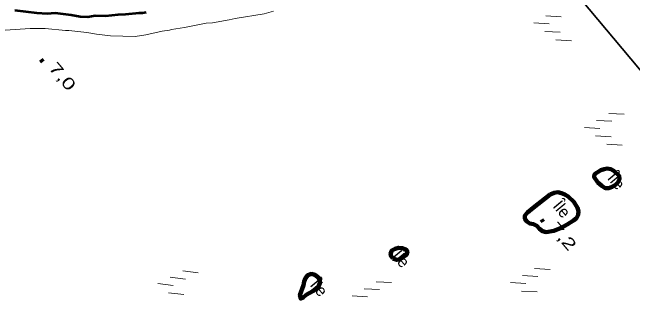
# Model space of a CAD drawing. Extents: x 386081 to 389416, y 5130568 to 5134082.
# Drawn here: x 388302.6 to 388462.7, y 5132704.2 to 5132777.8 of the extents above; entities that cross this region are included whole.
import ezdxf

# ---------------------------------------------------------------- set-up
doc = ezdxf.new("R2010")
doc.units = 0
doc.header["$LTSCALE"] = 1.2
doc.linetypes.add('DASH_DOUBLE_DOT', pattern=[9.2, 5, -1.2, 0.3, -1.2, 0.3, -1.2])
for name, color, linetype, lineweight in [('1', 7, 'Continuous', 53), ('2', 7, 'Continuous', 13), ('3', 7, 'Continuous', 140), ('4', 7, 'DASH_DOUBLE_DOT', 53), ('6', 7, 'Continuous', 13), ('60', 7, 'Continuous', 13)]:
    doc.layers.add(name, color=color, linetype=linetype, lineweight=lineweight)
doc.layers.add('8', color=7, linetype='Continuous')

msp = doc.modelspace()

# ---------------------------------------------------------------- linework, layer by layer
at = {"layer": '1'}
msp.add_lwpolyline([(388303.23, 5132778.41), (388308.85, 5132777.73), (388311.56, 5132777.55), (388313.64, 5132777.66), (388317.71, 5132777.17), (388320.09, 5132776.71), (388322.01, 5132776.65), (388323.92, 5132777.02), (388326.61, 5132776.89), (388329.91, 5132777.26), (388331.8, 5132777.32), (388335.34, 5132777.68), (388336.2, 5132777.68), (388337.12, 5132777.87)], dxfattribs=at)
at = {"layer": '2'}
msp.add_lwpolyline([(388299.29, 5132773.11), (388307.19, 5132773.66), (388310.99, 5132773.66), (388316.25, 5132773.16), (388317.11, 5132773.16), (388321.76, 5132772.66), (388324.27, 5132772.23), (388327.88, 5132771.8), (388334.31, 5132771.61), (388337, 5132771.98), (388341.28, 5132772.96), (388343.11, 5132773.2), (388343.66, 5132773.39), (388347.02, 5132773.94), (388352.65, 5132775.04), (388354.23, 5132775.16), (388358.51, 5132775.89), (388360.1, 5132776.26), (388367.55, 5132777.48), (388369.99, 5132778.09)], dxfattribs=at)
at = {"layer": '3'}
for p, q in [((388309.91, 5132765.64), (388310.42, 5132765.03)), ((388439.17, 5132724.41), (388439.68, 5132723.8))]:
    msp.add_line(p, q, dxfattribs=at)
at = {"layer": '4', "linetype": 'Continuous', "lineweight": 90}
for points in [[(388454.76, 5132733.1), (388455.62, 5132732.48), (388456.59, 5132732.48), (388457.5, 5132732.79), (388458.29, 5132733.34), (388458.9, 5132733.96), (388459.38, 5132734.82), (388459.26, 5132735.68), (388457.92, 5132736.9), (388457.13, 5132737.33), (388456.21, 5132737.52), (388455.36, 5132737.39), (388454.57, 5132737.09), (388452.93, 5132736.04), (388452.81, 5132735.31), (388453.79, 5132733.96)], [(388441.46, 5132730.82), (388437.05, 5132727.42), (388435.56, 5132726.16), (388434.92, 5132725.39), (388434.93, 5132724.59), (388435.45, 5132723.88), (388436.24, 5132723.39), (388437.18, 5132723.18), (388438.01, 5132722.72), (388438.68, 5132721.98), (388439.44, 5132721.34), (388440.42, 5132721.16), (388442.37, 5132721.46), (388444.1, 5132722.17), (388445.81, 5132723.09), (388447.48, 5132724.11), (388448.24, 5132724.75), (388448.72, 5132725.61), (388448.75, 5132726.5), (388448.54, 5132727.39), (388447.53, 5132728.95), (388446.06, 5132730.3), (388445.27, 5132730.86), (388444.38, 5132731.19), (388443.44, 5132731.41), (388442.46, 5132731.28)], [(388400.85, 5132714.34), (388401.83, 5132713.98), (388402.74, 5132714.16), (388404.33, 5132715.27), (388404.57, 5132716.13), (388404.14, 5132716.68), (388403.23, 5132716.99), (388402.25, 5132717.11), (388401.39, 5132716.86), (388400.54, 5132716.37), (388400.24, 5132715.57), (388400.42, 5132714.9)], [(388378.45, 5132704.92), (388380.16, 5132705.91), (388380.96, 5132706.46), (388381.63, 5132707.14), (388381.99, 5132708), (388381.93, 5132708.92), (388381.38, 5132709.6), (388380.7, 5132710.15), (388379.79, 5132710.33), (388378.87, 5132710.03), (388378.26, 5132709.29), (388377.96, 5132708.36), (388377.78, 5132707.44), (388376.8, 5132704.86), (388377.05, 5132704), (388377.66, 5132704.24)]]:
    msp.add_lwpolyline(points, close=True, dxfattribs=at)
at = {"layer": '6'}
for p, q in [((388444.3, 5132776.69), (388440.32, 5132776.91)), ((388441.2, 5132774.85), (388437.21, 5132775.1)), ((388444.07, 5132772.69), (388440.08, 5132772.92)), ((388446.94, 5132770.51), (388442.95, 5132770.76)), ((388460.53, 5132751.52), (388456.56, 5132751.74)), ((388457.42, 5132749.71), (388453.44, 5132749.93)), ((388454.32, 5132747.87), (388450.33, 5132748.12)), ((388457.19, 5132745.71), (388453.2, 5132745.94)), ((388460.06, 5132743.53), (388456.07, 5132743.78)), ((388350.52, 5132710.67), (388346.56, 5132711.11)), ((388441.41, 5132711.52), (388437.44, 5132711.74)), ((388347.3, 5132709.03), (388343.35, 5132709.48)), ((388438.3, 5132709.71), (388434.32, 5132709.93)), ((388344.11, 5132707.38), (388340.13, 5132707.85)), ((388400.49, 5132708.11), (388396.52, 5132708.33)), ((388435.2, 5132707.87), (388431.21, 5132708.12)), ((388346.85, 5132705.06), (388342.88, 5132705.51)), ((388397.38, 5132706.3), (388393.4, 5132706.52)), ((388438.07, 5132705.71), (388434.08, 5132705.94)), ((388394.28, 5132704.46), (388390.29, 5132704.71))]:
    msp.add_line(p, q, dxfattribs=at)
at = {"layer": '60', "lineweight": 35}
msp.add_lwpolyline([(386109.63, 5132985.69), (387380.72, 5134053.36), (389052.99, 5132062.51), (387781.9, 5130994.83)], close=True, dxfattribs=at)

# ---------------------------------------------------------------- texts
at = {"layer": '3', "width": 1.45}
for s, p in [('7,0    ', (388311.74, 5132763.42)), ('7,2    ', (388441, 5132722.19))]:
    msp.add_text(s, height=3, rotation=310.294, dxfattribs=at).set_placement(p)
at = {"layer": '8'}
for p in [(388456.04, 5132735), (388441.96, 5132727.73), (388400.43, 5132714.89), (388379.24, 5132707.44)]:
    msp.add_text('Île', height=3, rotation=309.89, dxfattribs=at).set_placement(p)

doc.saveas('drawing.dxf')
